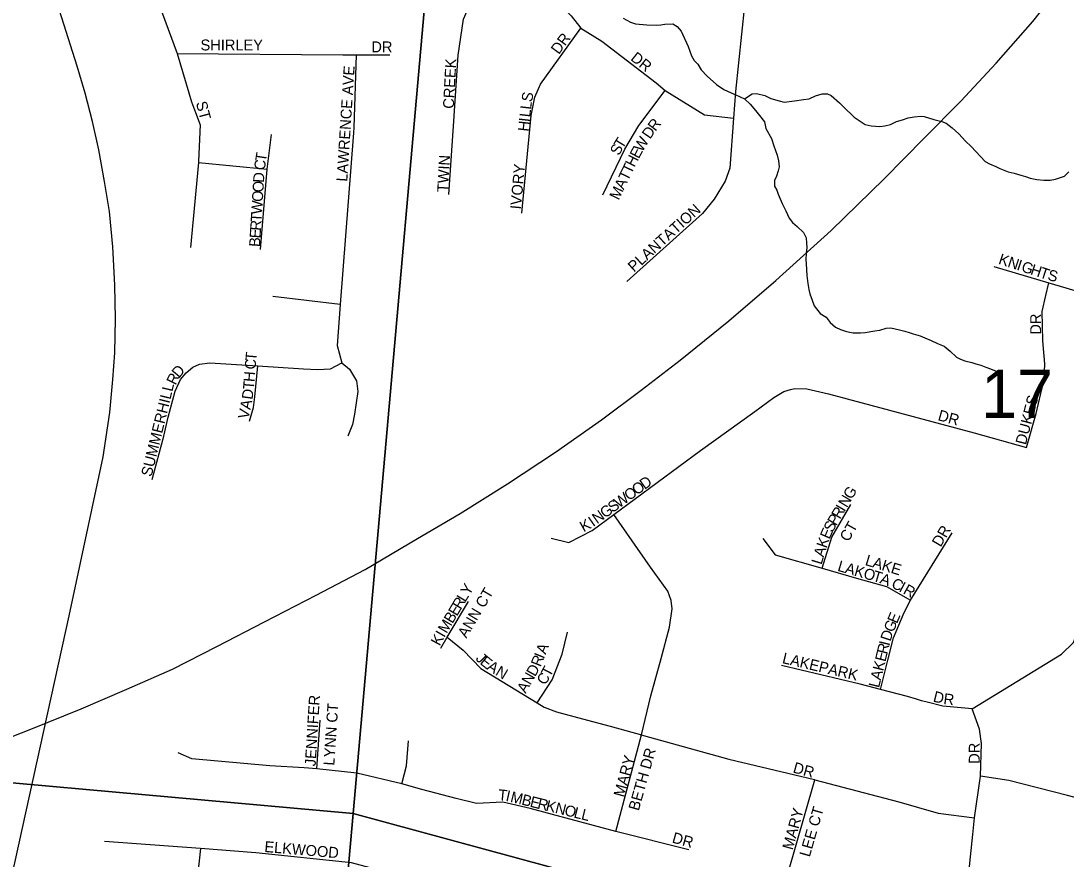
# Model space of a CAD drawing. Extents: x 1310247 to 1552180, y 377264 to 706493.
# Drawn here: x 1433472 to 1438264, y 494144 to 497986 of the extents above; entities that cross this region are included whole.
import ezdxf

# ---------------------------------------------------------------- set-up
doc = ezdxf.new("R2010")
doc.units = 0
for name, color, linetype in [('GM_X_Interstate_Route', 7, 'Continuous'), ('GM_X_Minor_River', 7, 'Continuous'), ('GM_X_Rail_Line', 7, 'Continuous'), ('GM_X_Section', 7, 'Continuous'), ('GM_X_Section_Text', 7, 'Continuous'), ('GM_X_Township_ROW', 7, 'Continuous'), ('GM_X_Township_Subdivision', 7, 'Continuous'), ('GM_X_Township_Subdivision_Text', 7, 'Continuous')]:
    doc.layers.add(name, color=color, linetype=linetype)

msp = doc.modelspace()

# ---------------------------------------------------------------- linework, layer by layer
at = {"layer": 'GM_X_Interstate_Route'}
msp.add_lwpolyline([(1433286.5, 494649.5), (1433516.8, 494739.6), (1433748.2, 494832.8), (1433957.5, 494922.3), (1434166.9, 495013.8), (1434370.4, 495117.4), (1434588, 495230.8), (1434825.8, 495354), (1435049.5, 495471.4), (1435289.5, 495612.6), (1435485.1, 495728.3), (1435703, 495863.7), (1435923, 496009.2), (1436133.1, 496156.8), (1436314.9, 496292.7), (1436494.8, 496430.7), (1436717.3, 496610.1), (1436933.8, 496795.7), (1437186.9, 497024.9), (1437430.1, 497262.2), (1437612.6, 497448.2), (1437780.9, 497618.3), (1437943.2, 497792.6), (1438111.7, 497982.8), (1438176, 498064.4)], dxfattribs=at)
at = {"layer": 'GM_X_Minor_River'}
for points in [[(1436232.5, 497998.4), (1436266, 497979.3), (1436289.9, 497972.6), (1436341.9, 497967), (1436388, 497965.5), (1436406.2, 497967), (1436424.3, 497970.5), (1436460.5, 497971.4), (1436480.2, 497960.7), (1436499.6, 497938), (1436531.7, 497868.8), (1436546.5, 497826.2), (1436557.9, 497803.8), (1436575.5, 497787.2), (1436590.7, 497760.6), (1436618, 497731.7), (1436661, 497694.3), (1436694.5, 497671.2), (1436728.1, 497656.1), (1436749.9, 497647.4), (1436769.7, 497636.8), (1436789.5, 497628.1)], [(1436789.5, 497628.1), (1436824.3, 497651.2), (1436844.4, 497652.5), (1436882.3, 497643.4), (1436910, 497630.5), (1436947.8, 497619.3), (1436971.7, 497612.5), (1437018, 497619.1), (1437060.4, 497625.9), (1437086.6, 497629.1), (1437115, 497642.3), (1437145.4, 497651.4), (1437169.5, 497650.6), (1437187.3, 497644.1), (1437224.5, 497610.8), (1437244, 497592.2), (1437292.8, 497544.5), (1437310.5, 497531.9), (1437342, 497510.9), (1437369.9, 497504), (1437409.9, 497500.8), (1437432.1, 497504.1), (1437458.4, 497511.4), (1437486.9, 497524.5), (1437513.2, 497531.8), (1437539.5, 497541), (1437567.8, 497546.1), (1437596, 497549.3), (1437613.9, 497546.8), (1437657.7, 497533.4), (1437693.6, 497524.2), (1437713.4, 497517.6), (1437740.9, 497494.7), (1437772.2, 497467.6), (1437803.3, 497434.6), (1437828.7, 497409.7), (1437892.9, 497341.5), (1437912.6, 497330.9), (1437942.4, 497318), (1437960.2, 497309.4), (1437997.8, 497294.2), (1438025.7, 497287.3), (1438055.6, 497278.4), (1438077.5, 497271.7), (1438099.3, 497265), (1438129.2, 497258), (1438161.3, 497255), (1438191.4, 497256.1), (1438215.6, 497259.4), (1438233.9, 497266.9), (1438256.1, 497274.2), (1438276.8, 497293.7)], [(1436789.5, 497628.1), (1436814.9, 497603.3), (1436840.1, 497574.4), (1436857.5, 497551.8), (1436880.7, 497523), (1436887.9, 497492.7), (1436912.6, 497445.8), (1436923.7, 497413.3), (1436938.5, 497370.7), (1436945.7, 497344.4), (1436948.9, 497316.2), (1436944.4, 497298.3), (1436935.6, 497274.5), (1436927, 497254.6), (1436926.3, 497228.6), (1436937.8, 497210.2), (1436943.2, 497191.9), (1436962.1, 497149.2), (1436979.1, 497114.6), (1436994.2, 497082), (1437009.6, 497061.5), (1437031.2, 497042.7), (1437060.5, 497015.7), (1437071.8, 496991.3), (1437073.1, 496967.2), (1437074.5, 496947.1), (1437071.7, 496921.1), (1437070.8, 496891), (1437072.3, 496872.9), (1437073.5, 496844.8), (1437074.7, 496818.6), (1437079.7, 496782.3), (1437084.9, 496754.1), (1437088.3, 496733.9), (1437099.5, 496705.5), (1437108.7, 496679.1), (1437135.8, 496644.1), (1437163.4, 496627.2), (1437182.8, 496602.6), (1437206.2, 496581.8), (1437230, 496571), (1437257.8, 496562.1), (1437287.7, 496555.2), (1437321.9, 496556.2), (1437342, 496557.6), (1437386.3, 496564.2), (1437410.5, 496567.5), (1437438.9, 496576.7), (1437461, 496578), (1437500.8, 496568.8), (1437524.8, 496564), (1437544.7, 496557.4), (1437562.5, 496550.8), (1437594.4, 496541.8), (1437616.2, 496533.1), (1437645.9, 496520.2), (1437673.6, 496507.3), (1437705.4, 496494.3), (1437732.8, 496471.4), (1437762.1, 496444.4), (1437779.9, 496435.8), (1437799.7, 496427.2), (1437831.6, 496420.2), (1437849.5, 496413.6), (1437873.4, 496406.9), (1437895.2, 496398.2), (1437917.1, 496391.5), (1437942.8, 496380.7)]]:
    msp.add_lwpolyline(points, dxfattribs=at)
at = {"layer": 'GM_X_Rail_Line'}
msp.add_lwpolyline([(1433166, 492869.4), (1433693.9, 495257.9), (1433848.9, 495987.1), (1433879.4, 496190.1), (1433893.2, 496342.4), (1433902.5, 496464.2), (1433905.2, 496619.3), (1433902.5, 496774.3), (1433893.2, 496949.7), (1433877.5, 497111.2), (1433855.4, 497249.6), (1433828.6, 497394.5), (1433800, 497524.7), (1433765.9, 497654.8), (1433729.9, 497778.5), (1433536.6, 498386), (1433039.3, 499934)], dxfattribs=at)
at = {"layer": 'GM_X_Section'}
for points in [[(1430245.7, 500293), (1435471.2, 499726.6), (1434995.6, 494353), (1429758, 494823.6)], [(1435471.2, 499726.6), (1441204.6, 498140.6), (1440691.2, 492805.3), (1434995.6, 494353)], [(1429758, 494823.6), (1434995.6, 494353), (1434523.9, 489065.4), (1429255.8, 489324.6)], [(1434995.6, 494353), (1440691.2, 492805.3), (1440171.6, 487550.2), (1434523.9, 489065.4)]]:
    msp.add_lwpolyline(points, close=True, dxfattribs=at)
at = {"layer": 'GM_X_Township_ROW'}
msp.add_lwpolyline([(1434935.6, 496685.1), (1434627.6, 496722.2)], dxfattribs=at)
at = {"layer": 'GM_X_Township_Subdivision'}
for points in [[(1433515.4, 499926.7), (1433499.5, 499819.1), (1433504, 499753.6), (1433684, 499248.7), (1433730.8, 499102.8), (1433878.3, 498687.9), (1433957.5, 498465.2), (1433986.5, 498390), (1434063.9, 498171.8), (1434188.8, 497836.8), (1434254.4, 497614.7), (1434272.6, 497565.5)], [(1436879.6, 499346.7), (1436833.3, 499198.6), (1436822.3, 499065.4), (1436837.1, 498932.1), (1436859.3, 498847), (1436829.7, 498465.7), (1436789, 498056.6), (1436748.2, 497662.5), (1436739.2, 497539.7), (1436722.3, 497310.8), (1436700.1, 497251.6), (1436650.2, 497168.3), (1436596.5, 497103.5), (1436250.5, 496790.7)], [(1435434.5, 497190.5), (1435456, 497502.6), (1435477.3, 497828), (1435501.1, 497993.8), (1435562.6, 498134.7), (1435604.7, 498264)], [(1435604.7, 498264), (1435644.5, 498249.9), (1435802.7, 498189.9), (1435869.3, 498141.8), (1435911.9, 498095.5), (1435995.2, 498008.6), (1436039.5, 497953), (1436135.8, 497892), (1436383.7, 497701.3), (1436426.3, 497666.2), (1436605.8, 497555.1), (1436739.2, 497539.7)], [(1435768.5, 497104.5), (1435812, 497551.4), (1435828.6, 497636.5), (1435854.5, 497695.8), (1436039.5, 497953)], [(1434188.8, 497836.8), (1434947.9, 497830.5), (1435008.9, 497830.2), (1435046.1, 497830)], [(1435008.9, 497830.2), (1434998.3, 497497.2), (1434996.5, 497473.2)], [(1435046.1, 497830), (1435163, 497829.4)], [(1436140.6, 497188.5), (1436240.7, 497397.6), (1436305.1, 497506.6), (1436426.3, 497666.2)], [(1434272.6, 497565.5), (1434293.3, 497509.2), (1434286.1, 497342.6)], [(1434570.9, 496937.3), (1434600.4, 497305.6), (1434620.8, 497464.8)], [(1434996.5, 497473.2), (1434935.6, 496685.1), (1434922.3, 496498.3), (1434942.7, 496418.6), (1434978.7, 496389), (1435010.5, 496336), (1435016.8, 496286.3), (1435000.8, 496182.8), (1434992.5, 496135), (1434971.3, 496082)], [(1434286.1, 497342.6), (1434285.9, 497337.1), (1434249.8, 496947.5)], [(1434285.9, 497337.1), (1434600.4, 497305.6)], [(1437932.1, 496859.3), (1438184.5, 496785), (1438355.2, 496734.8), (1438558.1, 496698.3), (1438658.8, 496691.4), (1438771.5, 496684.4), (1438840.9, 496679.2), (1438899.9, 496687.9), (1438953.7, 496720.9), (1438998.8, 496749.5)], [(1438148.1, 496278), (1438162.7, 496342.3), (1438165.8, 496414.1), (1438157.2, 496519), (1438154, 496653), (1438170.5, 496726.4), (1438184.5, 496785)], [(1434073.9, 495883.4), (1434127.2, 496081.5), (1434146.8, 496168.9), (1434178.6, 496288.4), (1434203.5, 496341.9), (1434228.9, 496373.1), (1434260.6, 496398.5), (1434290.8, 496412.3), (1434337.9, 496417.5), (1434558.5, 496403.8), (1434767, 496390), (1434833.7, 496387.9), (1434890.9, 496390), (1434942.7, 496418.6)], [(1434519.4, 496150.8), (1434538.4, 496213.3), (1434544.8, 496262), (1434558.5, 496403.8)], [(1435903.4, 495613.9), (1435984.1, 495594), (1436090.4, 495650), (1436189.9, 495723.1), (1436588.3, 496016.7), (1436837.4, 496194.6), (1436923.4, 496258.9), (1436969.4, 496286.7), (1437000.6, 496295.3)], [(1437000.6, 496295.3), (1437019.7, 496300.5), (1437075.3, 496299.7), (1437174.2, 496276.2), (1437842.9, 496096.9), (1438082.5, 496030.3)], [(1438082.5, 496030.3), (1438127.2, 496185.4), (1438148.1, 496278)], [(1437832.9, 494832.7), (1438242.5, 495083.6), (1438298.3, 495136.5), (1438323.3, 495205.5), (1438408.4, 495481.5), (1438520, 495919)], [(1437145.4, 495477), (1437189.5, 495618.6), (1437277.7, 495769.5)], [(1436199.4, 494270.2), (1436317.5, 494712.4), (1436360, 494892.6), (1436407.7, 495062.7), (1436445.1, 495205.9), (1436457.6, 495291.3), (1436452.9, 495328.3), (1436438, 495371.4), (1436359.1, 495482), (1436189.9, 495723.1)], [(1437412.5, 494921.2), (1437447, 495055.4), (1437472.6, 495158.4), (1437521.6, 495273.6), (1437551.1, 495330.7), (1437742.1, 495639.5)], [(1436872.9, 495613.2), (1436930.3, 495538.4), (1437145.4, 495477), (1437303, 495431.6), (1437440.6, 495392.8), (1437551.1, 495330.7)], [(1435397.1, 495110.1), (1435426.8, 495160.2), (1435523.9, 495324.1)], [(1435426.8, 495160.2), (1435499.8, 495101.8), (1435580.5, 495017.6), (1435839.2, 494859.6), (1435871.3, 494840.5), (1435926.9, 494817.9), (1436046.6, 494786.7), (1436173.4, 494752.8), (1436317.5, 494712.4), (1436326.8, 494709.9)], [(1435839.2, 494859.6), (1435907.2, 494965.7), (1435953.2, 495083.6), (1435977.6, 495184.1)], [(1437600.4, 494869.7), (1437578.4, 494876.1), (1437536.7, 494888.9), (1437412.5, 494921.2), (1437320.1, 494945.9), (1436959.3, 495031.6)], [(1437832.9, 494832.7), (1437698.7, 494844.4), (1437626.3, 494862.2), (1437600.4, 494869.7)], [(1437774.4, 493620), (1437787.7, 493776), (1437810.5, 494007.4), (1437836.2, 494256.7), (1437843.5, 494332.2), (1437871.6, 494523.6), (1437876.3, 494673.5), (1437866.2, 494738.4), (1437832.9, 494832.7)], [(1434828.6, 494557.8), (1434843.5, 494779.7)], [(1435217.6, 494488.9), (1435240.2, 494571.4), (1435249, 494686.1)], [(1436326.8, 494709.9), (1436717.2, 494602.3), (1437110.2, 494507.6)], [(1434770.3, 494561.5), (1434612.6, 494571.4), (1434255, 494602.6), (1434192.5, 494631.3)], [(1436534.8, 494186.7), (1436199.4, 494270.2), (1435806.2, 494375.2), (1435681.2, 494403.8), (1435561.4, 494397.8), (1435467.1, 494420.9), (1435309.7, 494462.9), (1435217.6, 494488.9), (1435011.9, 494537.5), (1434828.6, 494557.8), (1434770.3, 494561.5)], [(1436984.9, 494064.6), (1437111.6, 494507.3)], [(1437110.2, 494507.6), (1437111.6, 494507.3), (1437496.4, 494406.3), (1437676.9, 494354.1), (1437843.5, 494332.2)], [(1440357.1, 494032.6), (1439909.1, 494079.9), (1439664.7, 494106.1), (1439369, 494140.1), (1438921.8, 494263), (1438676.4, 494324.3), (1438482.1, 494378.3), (1438270.5, 494434.6), (1438001, 494504.2), (1437871.6, 494523.6)], [(1437751.6, 493393.4), (1437418.7, 493432.4), (1437281, 493456.6), (1437022.7, 493534.6), (1436588.7, 493701.1), (1435832.2, 493899.7), (1434987.3, 494125.8), (1434548.4, 494172.7), (1434295.1, 494192.4), (1433855.4, 494224.5)], [(1434295.1, 494192.4), (1434246.8, 493740.1), (1434230.8, 493587.4), (1434220.8, 493465), (1434252.1, 493279.6), (1434280.5, 493160.8), (1434336.6, 492842.7)]]:
    msp.add_lwpolyline(points, dxfattribs=at)

# ---------------------------------------------------------------- texts
at = {"layer": 'GM_X_Section_Text'}
msp.add_text('17', height=221, rotation=0, dxfattribs=at).set_placement((1437874.9, 496165.4))
at = {"layer": 'GM_X_Township_Subdivision_Text'}
for s, rotation, p in [('SHIRLEY', 0, (1434295.5, 497850.3)), ('DR', 0, (1435078.7, 497841.5)), ('DR', 53.7493, (1435937.9, 497828.9)), ('DR', 321.3366, (1436263.8, 497808.6)), ('CREEK', 86.9332, (1435456.5, 497581.8)), ('LAWRENCE AVE', 86.3249, (1434968.1, 497247.8)), ('S', 79.0464, (1435814.6, 497611.2)), ('ST', 284.931, (1434273.8, 497610.1)), ('L', 83.6764, (1435810.9, 497577.3)), ('L', 83.6698, (1435807, 497542.3)), ('H', 83.6815, (1435799.8, 497476.7)), ('I', 83.6695, (1435804.6, 497520.4)), ('R', 52.7416, (1436381, 497476.5)), ('W', 59.1977, (1436320.7, 497381.1)), ('D', 55.5309, (1436356.4, 497440.8)), ('S', 62.4514, (1436214.2, 497365.3)), ('T', 58.2726, (1436230, 497395.7)), ('T', 81.1126, (1434594.9, 497337.6)), ('TWIN', 86.819, (1435430.1, 497199)), ('H', 63.347, (1436284.8, 497311.6)), ('E', 61.7057, (1436304.3, 497350.6)), ('C', 82.5105, (1434589.8, 497298.7)), ('IVORY', 84.8035, (1435764.5, 497120.2)), ('T', 64.223, (1436269.6, 497280.1)), ('D', 86.4462, (1434586, 497242.5)), ('T', 64.4309, (1436254.4, 497248.4)), ('O', 86.4573, (1434583.3, 497198.6)), ('M', 64.4329, (1436212.6, 497161.1)), ('A', 64.4326, (1436235.4, 497208.7)), ('O', 86.4519, (1434580.5, 497154.7)), ('W', 86.4495, (1434577, 497097.6)), ('PLANTATION', 42.2296, (1436282.4, 496831.5)), ('T', 86.4499, (1434574.8, 497062.5)), ('E', 86.4458, (1434570.2, 496987.8)), ('R', 86.4505, (1434572.4, 497023)), ('B', 86.4524, (1434567.7, 496948.3)), ('K', 341.7137, (1437950.5, 496873)), ('N', 341.7139, (1437992.3, 496859.2)), ('I', 341.724, (1438034.1, 496845.4)), ('G', 341.7137, (1438055, 496838.5)), ('H', 341.7069, (1438096.7, 496824.7)), ('T', 341.7228, (1438138.5, 496810.9)), ('S', 346.3502, (1438176.2, 496798.6)), ('DR', 90, (1438149.3, 496547.3)), ('T', 85.2409, (1434550.6, 496425.5)), ('C', 85.2467, (1434547.3, 496386.1)), ('R', 63.4512, (1434180.9, 496312.7)), ('D', 50.3623, (1434197, 496345.6)), ('H', 85.2348, (1434542.5, 496329)), ('SUMMERHILL', 76.2627, (1434070.7, 495893.8)), ('T', 85.1576, (1434539.5, 496293.9)), ('D', 82.57, (1434533.6, 496247.8)), ('DUKES', 75.3797, (1438079.2, 496039.4)), ('A', 78.3235, (1434524, 496200.7)), ('V', 78.3364, (1434515.1, 496157.7)), ('DR', 344.4796, (1437672.8, 496156)), ('D', 35.8667, (1436331.4, 495835.3)), ('O', 35.8797, (1436260.1, 495783.8)), ('O', 35.8667, (1436295.7, 495809.6)), ('G', 59.2154, (1437281.2, 495789.1)), ('S', 35.8616, (1436185.2, 495729.6)), ('W', 35.8675, (1436213.7, 495750.3)), ('N', 59.2154, (1437258.7, 495751.4)), ('N', 35.4946, (1436113.4, 495678.1)), ('G', 35.8797, (1436149.5, 495703.8)), ('R', 59.2154, (1437227.1, 495698.4)), ('I', 59.2154, (1437247.4, 495732.5)), ('K', 29.1172, (1436051.8, 495640.8)), ('I', 35.0332, (1436095, 495665.2)), ('S', 61.5628, (1437192.6, 495637.7)), ('P', 59.2154, (1437209.1, 495668.2)), ('CT', 60.6435, (1437266.3, 495594.6)), ('E', 66.2576, (1437178.9, 495606.5)), ('DR', 59.5342, (1437688.6, 495570.9)), ('K', 70.9524, (1437165, 495565.9)), ('A', 73.2997, (1437152.5, 495524.3)), ('L', 73.2997, (1437142.4, 495490.5)), ('L', 344.0152, (1437212.9, 495465.5)), ('A', 344.0243, (1437246.7, 495455.9)), ('L', 343.1594, (1437339.1, 495492.1)), ('A', 343.1479, (1437372.8, 495481.9)), ('K', 343.1574, (1437414.9, 495469.2)), ('E', 343.1464, (1437457, 495456.4)), ('K', 344.0243, (1437289, 495443.7)), ('O', 344.0243, (1437331.3, 495431.6)), ('T', 343.518, (1437373.5, 495419.6)), ('A', 339.9889, (1437406.5, 495409.8)), ('Y', 59.2024, (1435527, 495348.6)), ('C', 334.6134, (1437458.8, 495390)), ('I', 331.5483, (1437493.9, 495373.3)), ('R', 330.8711, (1437513.1, 495362.9)), ('L', 59.1909, (1435509, 495318.3)), ('ANN CT', 59.4202, (1435514.3, 495153.1)), ('E', 59.1979, (1435470.7, 495254.1)), ('R', 59.2008, (1435488.7, 495284.3)), ('B', 59.2008, (1435450.4, 495220.1)), ('E', 67.3843, (1437488.5, 495220.1)), ('M', 59.3627, (1435423.5, 495174.7)), ('G', 67.5777, (1437471.7, 495179.5)), ('K', 61.2107, (1435391.6, 495117.4)), ('I', 60.3148, (1435412.7, 495155.8)), ('D', 71.8069, (1437458.3, 495138.6)), ('A', 68.3885, (1435877.4, 495079.2)), ('R', 76.1613, (1437443.8, 495079.7)), ('I', 76.1847, (1437453.3, 495118.2)), ('J', 315.129, (1435553.3, 495059.9)), ('E', 320.8465, (1435572.9, 495040.8)), ('R', 68.267, (1435854.3, 495021.6)), ('I', 67.7887, (1435868.9, 495058.3)), ('LAKEPARK', 346.7151, (1436959.5, 495042.3)), ('E', 76.1658, (1437435.4, 495045.6)), ('A', 326.564, (1435604.6, 495015.3)), ('N', 329.4228, (1435643.7, 494989.6)), ('D', 60.7108, (1435829.6, 494976.8)), ('T', 62.6978, (1435898.4, 494974.7)), ('K', 76.1731, (1437424.9, 495002.8)), ('N', 60.4516, (1435807.8, 494938.3)), ('C', 58.1323, (1435875.3, 494937.3)), ('A', 76.1693, (1437414.4, 494960.1)), ('A', 60.4327, (1435786.1, 494900)), ('L', 76.1658, (1437406, 494925.9)), ('JENNIFER', 86.424, (1434822.9, 494567.9)), ('D', 346.2633, (1437651, 494866.1)), ('R', 352.8524, (1437699.8, 494854.5)), ('LYNN CT', 86.1862, (1434908.7, 494571)), ('BETH DR', 74.3196, (1436304.4, 494362.1)), ('DR', 90, (1437867.7, 494580.5)), ('MARY', 74.6238, (1436236.2, 494424.4)), ('DR', 344.4724, (1437008.4, 494541.2)), ('T', 354.4865, (1435658.2, 494414)), ('I', 347.4641, (1435691.7, 494410.9)), ('M', 346.432, (1435712.9, 494406.1)), ('B', 346.108, (1435764.2, 494393.8)), ('E', 346.1095, (1435802.6, 494384.3)), ('R', 346.108, (1435836.8, 494375.8)), ('K', 346.112, (1435875.2, 494366.3)), ('N', 346.123, (1435918, 494355.7)), ('O', 346.1042, (1435960.7, 494345.2)), ('L', 346.1128, (1436003.4, 494334.6)), ('L', 346.1095, (1436037.6, 494326.2)), ('MARY', 74.6238, (1437010, 494182.6)), ('LEE CT', 73.8883, (1437088.3, 494150.1)), ('DR', 344.4724, (1436454, 494220)), ('ELKWOOD', 355.1005, (1434586.7, 494176.3))]:
    msp.add_text(s, height=50, rotation=rotation, dxfattribs=at).set_placement(p)

doc.saveas('drawing.dxf')
